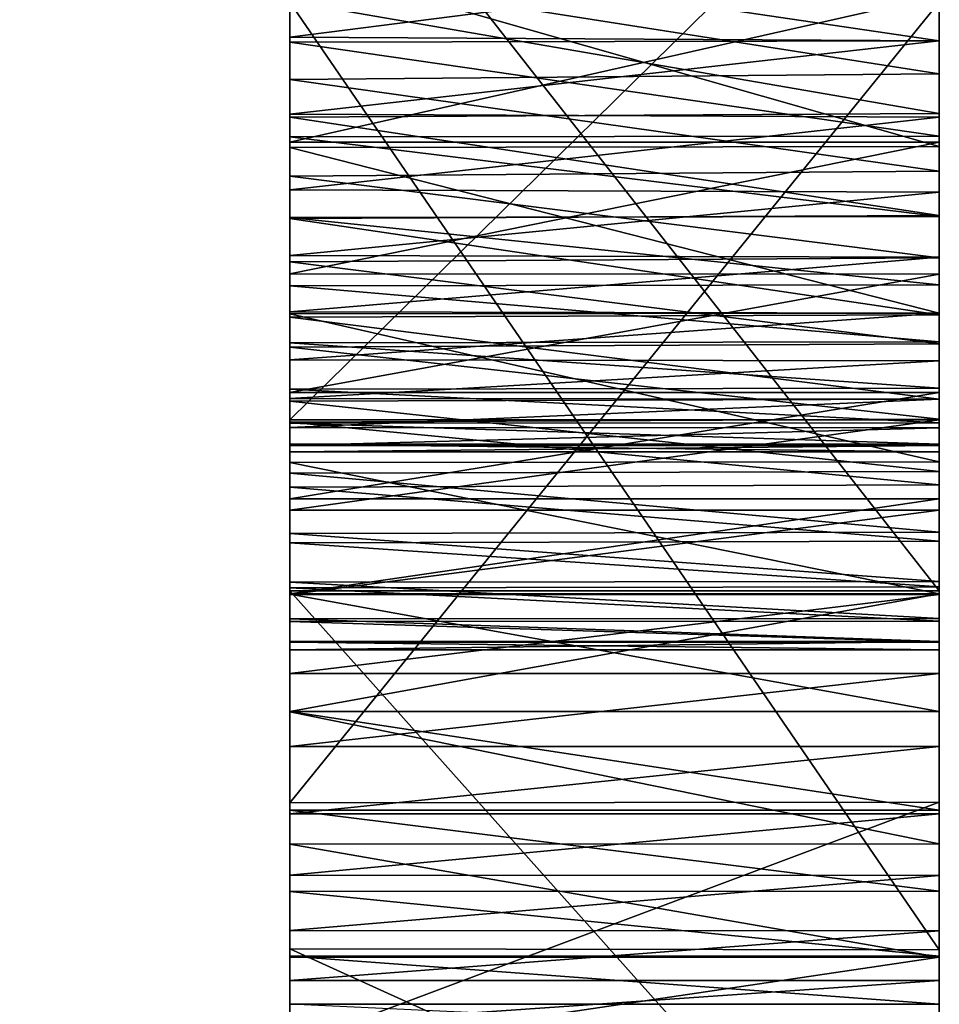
# Model space of a CAD drawing. Header units: millimetres. Extents: x -50 to 50, y -22 to 96.
# Tile 295 of 374: x 44.292 to 45, y 4.35 to 5.108. Entities that reach past the tile are written whole.
import ezdxf

# ---------------------------------------------------------------- set-up
doc = ezdxf.new("R2010")
doc.units = ezdxf.units.MM
doc.header["$LTSCALE"] = 65.185185
for name, color, linetype in [('1159', 7, 'CONTINUOUS'), ('1164', 7, 'CONTINUOUS'), ('1172', 7, 'CONTINUOUS'), ('1173', 7, 'CONTINUOUS'), ('808', 7, 'CONTINUOUS'), ('836', 7, 'CONTINUOUS'), ('837', 7, 'CONTINUOUS'), ('848', 7, 'CONTINUOUS'), ('849', 7, 'CONTINUOUS'), ('872', 7, 'CONTINUOUS'), ('873', 7, 'CONTINUOUS'), ('874', 7, 'CONTINUOUS'), ('875', 7, 'CONTINUOUS'), ('879', 7, 'CONTINUOUS'), ('880', 7, 'CONTINUOUS'), ('916', 7, 'CONTINUOUS'), ('917', 7, 'CONTINUOUS')]:
    doc.layers.add(name, color=color, linetype=linetype)

msp = doc.modelspace()

# ---------------------------------------------------------------- linework, layer by layer
at = {"layer": '1159', "linetype": 'CONTINUOUS'}
for points in [[(39, 6.81095, 13.92339), (39, 4.01177, 14.97182), (44.5, 6.81095, 13.92339), (39, 6.81095, 13.92339)], [(39, 4.01177, 14.97182), (44.5, 4.01169, 14.97183), (44.5, 6.81095, 13.92339), (39, 4.01177, 14.97182)]]:
    msp.add_3dface(points, dxfattribs=at)
at = {"layer": '1164', "linetype": 'CONTINUOUS'}
for points in [[(39, 4.01177, -14.97182), (39, 6.81095, -13.92339), (44.5, 4.01169, -14.97183), (39, 4.01177, -14.97182)], [(39, 6.81095, -13.92339), (44.5, 6.81095, -13.92339), (44.5, 4.01169, -14.97183), (39, 6.81095, -13.92339)]]:
    msp.add_3dface(points, dxfattribs=at)
at = {"layer": '1172', "linetype": 'CONTINUOUS'}
for points in [[(45, 6.96313, 7.2962), (45, 5.87647, 7.56925), (45, 4.7676, 7.30544), (45, 6.96313, 7.2962)], [(45, 6.96313, 7.2962), (45, 4.7676, 7.30544), (45, 4.66605, 7.23548), (45, 6.96313, 7.2962)], [(45, 6.96313, 7.2962), (45, 4.66605, 7.23548), (45, 5.8557, 7.19529), (45, 6.96313, 7.2962)], [(45, 4.91228, 2.64235), (45, 5.01375, 2.59257), (45, 6.60485, 2.60924), (45, 4.91228, 2.64235)], [(45, 4.91228, 2.64235), (45, 6.60485, 2.60924), (45, 5.86262, 2.80471), (45, 4.91228, 2.64235)], [(45, 5.01375, 2.59257), (45, 5.12676, 2.54733), (45, 6.60485, 2.60924), (45, 5.01375, 2.59257)], [(45, 5.87647, 7.56925), (45, 5.15385, 7.475), (45, 5.01042, 7.42599), (45, 5.87647, 7.56925)], [(45, 5.87647, 7.56925), (45, 5.01042, 7.42599), (45, 4.88219, 7.36907), (45, 5.87647, 7.56925)], [(45, 5.87647, 7.56925), (45, 4.88219, 7.36907), (45, 4.7676, 7.30544), (45, 5.87647, 7.56925)], [(45, 4.73911, 2.75399), (45, 4.82099, 2.69639), (45, 5.86262, 2.80471), (45, 4.73911, 2.75399)], [(45, 4.73911, 2.75399), (45, 5.86262, 2.80471), (45, 5.7384, 2.8079), (45, 4.73911, 2.75399)], [(45, 4.82099, 2.69639), (45, 4.91228, 2.64235), (45, 5.86262, 2.80471), (45, 4.82099, 2.69639)], [(45, 5.8557, 7.19529), (45, 4.66605, 7.23548), (45, 5.71429, 7.1913), (45, 5.8557, 7.19529)], [(45, 4.666, 2.81506), (45, 4.73911, 2.75399), (45, 5.7384, 2.8079), (45, 4.666, 2.81506)], [(45, 4.666, 2.81506), (45, 5.7384, 2.8079), (45, 5.62174, 2.81738), (45, 4.666, 2.81506)], [(45, 4.57538, 7.15957), (45, 5.71429, 7.1913), (45, 4.66605, 7.23548), (45, 4.57538, 7.15957)], [(45, 4.57538, 7.15957), (45, 5.58242, 7.17982), (45, 5.71429, 7.1913), (45, 4.57538, 7.15957)], [(45, 4.666, 2.81506), (45, 5.62174, 2.81738), (45, 5.51255, 2.83318), (45, 4.666, 2.81506)], [(45, 4.57538, 7.15957), (45, 5.4601, 7.16075), (45, 5.58242, 7.17982), (45, 4.57538, 7.15957)], [(45, 5.12162, 4.82687), (45, 4.50555, 4.36058), (45, 5.57654, 4.60796), (45, 5.12162, 4.82687)], [(45, 4.50555, 4.36058), (45, 5.45852, 4.57841), (45, 5.57654, 4.60796), (45, 4.50555, 4.36058)], [(45, 4.666, 2.81506), (45, 5.51255, 2.83318), (45, 5.4113, 2.85507), (45, 4.666, 2.81506)], [(45, 4.57538, 7.15957), (45, 5.34721, 7.13459), (45, 5.4601, 7.16075), (45, 4.57538, 7.15957)], [(45, 4.50555, 4.36058), (45, 5.35087, 4.54252), (45, 5.45852, 4.57841), (45, 4.50555, 4.36058)], [(45, 4.666, 2.81506), (45, 5.4113, 2.85507), (45, 5.3181, 2.88299), (45, 4.666, 2.81506)], [(45, 4.50555, 4.36058), (45, 5.25383, 4.5009), (45, 5.35087, 4.54252), (45, 4.50555, 4.36058)], [(45, 4.57538, 7.15957), (45, 4.47347, 7.05274), (45, 5.34721, 7.13459), (45, 4.57538, 7.15957)], [(45, 4.47347, 7.05274), (45, 5.24371, 7.10142), (45, 5.34721, 7.13459), (45, 4.47347, 7.05274)], [(45, 4.5755, 2.90761), (45, 4.666, 2.81506), (45, 5.3181, 2.88299), (45, 4.5755, 2.90761)], [(45, 4.5755, 2.90761), (45, 5.3181, 2.88299), (45, 5.23392, 2.91603), (45, 4.5755, 2.90761)], [(45, 4.50555, 4.36058), (45, 5.16746, 4.45381), (45, 5.25383, 4.5009), (45, 4.50555, 4.36058)], [(45, 4.47347, 7.05274), (45, 5.15015, 7.06233), (45, 5.24371, 7.10142), (45, 4.47347, 7.05274)], [(45, 4.5755, 2.90761), (45, 5.23392, 2.91603), (45, 5.15864, 2.954), (45, 4.5755, 2.90761)], [(45, 4.50555, 4.36058), (45, 5.09181, 4.40236), (45, 5.16746, 4.45381), (45, 4.50555, 4.36058)], [(45, 4.5755, 2.90761), (45, 5.15864, 2.954), (45, 5.09186, 2.99598), (45, 4.5755, 2.90761)], [(45, 4.47347, 7.05274), (45, 5.06631, 7.01745), (45, 5.15015, 7.06233), (45, 4.47347, 7.05274)], [(45, 5.12162, 4.82687), (45, 5.12519, 5.21477), (45, 5.03588, 5.26642), (45, 5.12162, 4.82687)], [(45, 4.39201, 5.33414), (45, 5.12162, 4.82687), (45, 4.95739, 5.32264), (45, 4.39201, 5.33414)], [(45, 5.12162, 4.82687), (45, 5.03588, 5.26642), (45, 4.95739, 5.32264), (45, 5.12162, 4.82687)], [(45, 4.49953, 3.00694), (45, 4.5755, 2.90761), (45, 5.09186, 2.99598), (45, 4.49953, 3.00694)], [(45, 4.49953, 3.00694), (45, 5.09186, 2.99598), (45, 5.033, 3.04193), (45, 4.49953, 3.00694)], [(45, 4.50555, 4.36058), (45, 5.01846, 4.33952), (45, 5.09181, 4.40236), (45, 4.50555, 4.36058)], [(45, 4.47347, 7.05274), (45, 4.38627, 6.93456), (45, 5.06631, 7.01745), (45, 4.47347, 7.05274)], [(45, 4.38627, 6.93456), (45, 4.99136, 6.96763), (45, 5.06631, 7.01745), (45, 4.38627, 6.93456)], [(45, 4.49953, 3.00694), (45, 5.033, 3.04193), (45, 4.97529, 3.09784), (45, 4.49953, 3.00694)], [(45, 4.50555, 4.36058), (45, 4.3183, 3.64958), (45, 5.01846, 4.33952), (45, 4.50555, 4.36058)], [(45, 4.3183, 3.64958), (45, 4.95659, 4.27181), (45, 5.01846, 4.33952), (45, 4.3183, 3.64958)], [(45, 4.38627, 6.93456), (45, 4.92473, 6.91274), (45, 4.99136, 6.96763), (45, 4.38627, 6.93456)], [(45, 4.43706, 3.11385), (45, 4.49953, 3.00694), (45, 4.97529, 3.09784), (45, 4.43706, 3.11385)], [(45, 4.43706, 3.11385), (45, 4.97529, 3.09784), (45, 4.92521, 3.15927), (45, 4.43706, 3.11385)], [(45, 4.39201, 5.33414), (45, 4.95739, 5.32264), (45, 4.88092, 5.39125), (45, 4.39201, 5.33414)], [(45, 4.3183, 3.64958), (45, 4.90398, 4.1981), (45, 4.95659, 4.27181), (45, 4.3183, 3.64958)], [(45, 4.43706, 3.11385), (45, 4.92521, 3.15927), (45, 4.88212, 3.22672), (45, 4.43706, 3.11385)], [(45, 4.38627, 6.93456), (45, 4.31221, 6.80263), (45, 4.92473, 6.91274), (45, 4.38627, 6.93456)], [(45, 4.31221, 6.80263), (45, 4.8586, 6.84528), (45, 4.92473, 6.91274), (45, 4.31221, 6.80263)], [(45, 4.3183, 3.64958), (45, 4.86005, 4.11676), (45, 4.90398, 4.1981), (45, 4.3183, 3.64958)], [(45, 4.38722, 3.22943), (45, 4.43706, 3.11385), (45, 4.88212, 3.22672), (45, 4.38722, 3.22943)], [(45, 4.38722, 3.22943), (45, 4.88212, 3.22672), (45, 4.84545, 3.30208), (45, 4.38722, 3.22943)], [(45, 4.39201, 5.33414), (45, 4.88092, 5.39125), (45, 4.81586, 5.46532), (45, 4.39201, 5.33414)], [(45, 4.3183, 3.64958), (45, 4.82441, 4.02651), (45, 4.86005, 4.11676), (45, 4.3183, 3.64958)], [(45, 4.31221, 6.80263), (45, 4.80052, 6.77025), (45, 4.8586, 6.84528), (45, 4.31221, 6.80263)], [(45, 4.35006, 3.35592), (45, 4.38722, 3.22943), (45, 4.84545, 3.30208), (45, 4.35006, 3.35592)], [(45, 4.35006, 3.35592), (45, 4.84545, 3.30208), (45, 4.81585, 3.38563), (45, 4.35006, 3.35592)], [(45, 4.3183, 3.64958), (45, 4.79781, 3.92611), (45, 4.82441, 4.02651), (45, 4.3183, 3.64958)], [(45, 4.39201, 5.33414), (45, 4.81586, 5.46532), (45, 4.76019, 5.54618), (45, 4.39201, 5.33414)], [(45, 4.35006, 3.35592), (45, 4.81585, 3.38563), (45, 4.79379, 3.47771), (45, 4.35006, 3.35592)], [(45, 4.31221, 6.80263), (45, 4.25146, 6.65382), (45, 4.80052, 6.77025), (45, 4.31221, 6.80263)], [(45, 4.25146, 6.65382), (45, 4.74991, 6.68694), (45, 4.80052, 6.77025), (45, 4.25146, 6.65382)], [(45, 4.3183, 3.64958), (45, 4.78131, 3.81448), (45, 4.79781, 3.92611), (45, 4.3183, 3.64958)], [(45, 4.32683, 3.49551), (45, 4.35006, 3.35592), (45, 4.79379, 3.47771), (45, 4.32683, 3.49551)], [(45, 4.32683, 3.49551), (45, 4.79379, 3.47771), (45, 4.78027, 3.57953), (45, 4.32683, 3.49551)], [(45, 4.3183, 3.64958), (45, 4.77536, 3.69114), (45, 4.78131, 3.81448), (45, 4.3183, 3.64958)], [(45, 4.3183, 3.64958), (45, 4.32683, 3.49551), (45, 4.78027, 3.57953), (45, 4.3183, 3.64958)], [(45, 4.3183, 3.64958), (45, 4.78027, 3.57953), (45, 4.77536, 3.69114), (45, 4.3183, 3.64958)], [(45, 4.39201, 5.33414), (45, 4.76019, 5.54618), (45, 4.71347, 5.63543), (45, 4.39201, 5.33414)], [(45, 4.25146, 6.65382), (45, 4.70657, 6.59301), (45, 4.74991, 6.68694), (45, 4.25146, 6.65382)], [(45, 4.39201, 5.33414), (45, 4.71347, 5.63543), (45, 4.67548, 5.73437), (45, 4.39201, 5.33414)], [(45, 4.25146, 6.65382), (45, 4.20556, 6.4863), (45, 4.70657, 6.59301), (45, 4.25146, 6.65382)], [(45, 4.20556, 6.4863), (45, 4.67137, 6.48814), (45, 4.70657, 6.59301), (45, 4.20556, 6.4863)], [(45, 4.39201, 5.33414), (45, 4.67548, 5.73437), (45, 4.64706, 5.84428), (45, 4.39201, 5.33414)], [(45, 4.20556, 6.4863), (45, 4.64503, 6.37186), (45, 4.67137, 6.48814), (45, 4.20556, 6.4863)], [(45, 4.39201, 5.33414), (45, 4.64706, 5.84428), (45, 4.6294, 5.96635), (45, 4.39201, 5.33414)], [(45, 4.20556, 6.4863), (45, 4.17644, 6.29804), (45, 4.64503, 6.37186), (45, 4.20556, 6.4863)], [(45, 4.17644, 6.29804), (45, 4.62889, 6.24288), (45, 4.64503, 6.37186), (45, 4.17644, 6.29804)], [(45, 4.16595, 6.08726), (45, 4.39201, 5.33414), (45, 4.6294, 5.96635), (45, 4.16595, 6.08726)], [(45, 4.16595, 6.08726), (45, 4.6294, 5.96635), (45, 4.62301, 6.10111), (45, 4.16595, 6.08726)], [(45, 4.17644, 6.29804), (45, 4.16595, 6.08726), (45, 4.62889, 6.24288), (45, 4.17644, 6.29804)], [(45, 4.16595, 6.08726), (45, 4.62301, 6.10111), (45, 4.62889, 6.24288), (45, 4.16595, 6.08726)]]:
    msp.add_3dface(points, dxfattribs=at)
at = {"layer": '1173', "linetype": 'CONTINUOUS'}
for points in [[(45, 5.29151, -5.67274), (45, 4.80003, -5.83795), (45, 5.30603, -6.02655), (45, 5.29151, -5.67274)], [(45, 4.80003, -5.83795), (45, 4.73055, -5.83577), (45, 5.30603, -6.02655), (45, 4.80003, -5.83795)], [(45, 4.73055, -5.83577), (45, 4.66846, -6.17036), (45, 5.30603, -6.02655), (45, 4.73055, -5.83577)], [(45, 4.73055, -5.83577), (45, 4.66544, -5.82956), (45, 4.66846, -6.17036), (45, 4.73055, -5.83577)], [(45, 4.66544, -5.82956), (45, 4.60471, -5.81923), (45, 4.66846, -6.17036), (45, 4.66544, -5.82956)], [(45, 4.60471, -5.81923), (45, 4.54841, -5.80503), (45, 4.66846, -6.17036), (45, 4.60471, -5.81923)], [(45, 4.54841, -5.80503), (45, 4.4966, -5.78708), (45, 4.66846, -6.17036), (45, 4.54841, -5.80503)], [(45, 4.4966, -5.78708), (45, 4.44929, -5.76572), (45, 4.66846, -6.17036), (45, 4.4966, -5.78708)], [(45, 4.44929, -5.76572), (45, 4.40668, -5.7413), (45, 4.66846, -6.17036), (45, 4.44929, -5.76572)], [(45, 4.40668, -5.7413), (45, 4.36827, -5.71382), (45, 4.66846, -6.17036), (45, 4.40668, -5.7413)], [(45, 4.36827, -5.71382), (45, 4.33376, -5.68356), (45, 4.66846, -6.17036), (45, 4.36827, -5.71382)], [(45, 4.33376, -5.68356), (45, 4.29915, -5.64562), (45, 4.66846, -6.17036), (45, 4.33376, -5.68356)], [(45, 4.29915, -5.64562), (45, 4.26847, -5.60335), (45, 4.66846, -6.17036), (45, 4.29915, -5.64562)], [(45, 4.26847, -5.60335), (45, 4.10838, -5.98294), (45, 4.66846, -6.17036), (45, 4.26847, -5.60335)]]:
    msp.add_3dface(points, dxfattribs=at)
at = {"layer": '808', "linetype": 'CONTINUOUS'}
for points in [[(44.5, 6.81095, 13.92339), (44.5, 4.01169, 14.97183), (44.5, 5.87647, 7.56925), (44.5, 6.81095, 13.92339)], [(44.5, 4.01169, -14.97183), (44.5, 6.81095, -13.92339), (44.5, 4.1084, -5.98295), (44.5, 4.01169, -14.97183)], [(44.5, 4.1084, -5.98295), (44.5, 6.81095, -13.92339), (44.5, 4.66846, -6.17036), (44.5, 4.1084, -5.98295)], [(44.5, 4.66846, -6.17036), (44.5, 6.81095, -13.92339), (44.5, 5.30666, -6.02621), (44.5, 4.66846, -6.17036)], [(44.5, 5.87647, 7.56925), (44.5, 4.01169, 14.97183), (44.5, 5.67317, 7.5627), (44.5, 5.87647, 7.56925)], [(44.5, 5.67317, 7.5627), (44.5, 4.01169, 14.97183), (44.5, 5.48479, 7.54449), (44.5, 5.67317, 7.5627)], [(44.5, 5.48479, 7.54449), (44.5, 4.01169, 14.97183), (44.5, 5.31132, 7.51464), (44.5, 5.48479, 7.54449)], [(44.5, 5.31132, 7.51464), (44.5, 4.01169, 14.97183), (44.5, 5.15301, 7.47475), (44.5, 5.31132, 7.51464)], [(44.5, 4.80003, -5.83795), (44.5, 5.29214, -5.67236), (44.5, 4.82112, 2.6963), (44.5, 4.80003, -5.83795)], [(44.5, 4.82112, 2.6963), (44.5, 5.29214, -5.67236), (44.5, 4.9124, 2.64228), (44.5, 4.82112, 2.6963)], [(44.5, 4.9124, 2.64228), (44.5, 5.29214, -5.67236), (44.5, 5.01385, 2.59252), (44.5, 4.9124, 2.64228)], [(44.5, 5.01385, 2.59252), (44.5, 5.29214, -5.67236), (44.5, 5.12686, 2.54729), (44.5, 5.01385, 2.59252)], [(44.5, 5.09073, 4.40156), (44.5, 5.16141, 2.95244), (44.5, 5.16573, 4.45275), (44.5, 5.09073, 4.40156)], [(44.5, 5.09452, 2.99413), (44.5, 5.16141, 2.95244), (44.5, 5.09073, 4.40156), (44.5, 5.09452, 2.99413)], [(44.5, 5.15301, 7.47475), (44.5, 4.01169, 14.97183), (44.5, 5.00974, 7.42572), (44.5, 5.15301, 7.47475)], [(44.5, 5.06194, 7.01482), (44.5, 5.12209, 5.21636), (44.5, 5.14502, 7.0599), (44.5, 5.06194, 7.01482)], [(44.5, 5.03311, 5.26821), (44.5, 5.12209, 5.21636), (44.5, 5.06194, 7.01482), (44.5, 5.03311, 5.26821)], [(44.5, 5.12162, 4.82687), (44.5, 4.39266, 5.33326), (44.5, 4.50505, 4.35984), (44.5, 5.12162, 4.82687)], [(44.5, 5.03533, 3.03992), (44.5, 5.09452, 2.99413), (44.5, 5.09073, 4.40156), (44.5, 5.03533, 3.03992)], [(44.5, 5.01782, 4.33888), (44.5, 5.03533, 3.03992), (44.5, 5.09073, 4.40156), (44.5, 5.01782, 4.33888)], [(44.5, 4.98769, 6.9649), (44.5, 5.03311, 5.26821), (44.5, 5.06194, 7.01482), (44.5, 4.98769, 6.9649)], [(44.5, 4.97711, 3.09589), (44.5, 5.03533, 3.03992), (44.5, 5.01782, 4.33888), (44.5, 4.97711, 3.09589)], [(44.5, 4.955, 5.32456), (44.5, 5.03311, 5.26821), (44.5, 4.98769, 6.9649), (44.5, 4.955, 5.32456)], [(44.5, 4.95586, 4.27092), (44.5, 4.97711, 3.09589), (44.5, 5.01782, 4.33888), (44.5, 4.95586, 4.27092)], [(44.5, 5.00974, 7.42572), (44.5, 4.01169, 14.97183), (44.5, 4.88167, 7.36881), (44.5, 5.00974, 7.42572)], [(44.5, 4.92168, 6.90994), (44.5, 4.955, 5.32456), (44.5, 4.98769, 6.9649), (44.5, 4.92168, 6.90994)], [(44.5, 4.92657, 3.15741), (44.5, 4.97711, 3.09589), (44.5, 4.95586, 4.27092), (44.5, 4.92657, 3.15741)], [(44.5, 4.90315, 4.19673), (44.5, 4.92657, 3.15741), (44.5, 4.95586, 4.27092), (44.5, 4.90315, 4.19673)], [(44.5, 4.87894, 5.39325), (44.5, 4.955, 5.32456), (44.5, 4.92168, 6.90994), (44.5, 4.87894, 5.39325)], [(44.5, 4.88316, 3.22488), (44.5, 4.92657, 3.15741), (44.5, 4.90315, 4.19673), (44.5, 4.88316, 3.22488)], [(44.5, 4.85601, 6.84228), (44.5, 4.87894, 5.39325), (44.5, 4.92168, 6.90994), (44.5, 4.85601, 6.84228)], [(44.5, 4.85919, 4.1149), (44.5, 4.88316, 3.22488), (44.5, 4.90315, 4.19673), (44.5, 4.85919, 4.1149)], [(44.5, 4.8463, 3.29998), (44.5, 4.88316, 3.22488), (44.5, 4.85919, 4.1149), (44.5, 4.8463, 3.29998)], [(44.5, 4.88167, 7.36881), (44.5, 4.01169, 14.97183), (44.5, 4.76724, 7.30521), (44.5, 4.88167, 7.36881)], [(44.5, 4.81426, 5.46739), (44.5, 4.87894, 5.39325), (44.5, 4.85601, 6.84228), (44.5, 4.81426, 5.46739)], [(44.5, 4.8237, 4.02432), (44.5, 4.8463, 3.29998), (44.5, 4.85919, 4.1149), (44.5, 4.8237, 4.02432)], [(44.5, 4.79832, 6.76702), (44.5, 4.81426, 5.46739), (44.5, 4.85601, 6.84228), (44.5, 4.79832, 6.76702)], [(44.5, 4.81652, 3.38343), (44.5, 4.8463, 3.29998), (44.5, 4.8237, 4.02432), (44.5, 4.81652, 3.38343)], [(44.5, 4.79743, 3.92433), (44.5, 4.81652, 3.38343), (44.5, 4.8237, 4.02432), (44.5, 4.79743, 3.92433)], [(44.5, 4.73923, 2.7539), (44.5, 4.80003, -5.83795), (44.5, 4.82112, 2.6963), (44.5, 4.73923, 2.7539)], [(44.5, 4.79411, 3.47604), (44.5, 4.81652, 3.38343), (44.5, 4.79743, 3.92433), (44.5, 4.79411, 3.47604)], [(44.5, 4.75893, 5.54827), (44.5, 4.81426, 5.46739), (44.5, 4.79832, 6.76702), (44.5, 4.75893, 5.54827)], [(44.5, 4.73057, -5.83577), (44.5, 4.80003, -5.83795), (44.5, 4.73923, 2.7539), (44.5, 4.73057, -5.83577)], [(44.5, 4.74809, 6.68349), (44.5, 4.75893, 5.54827), (44.5, 4.79832, 6.76702), (44.5, 4.74809, 6.68349)], [(44.5, 4.7812, 3.81347), (44.5, 4.79411, 3.47604), (44.5, 4.79743, 3.92433), (44.5, 4.7812, 3.81347)], [(44.5, 4.78037, 3.57859), (44.5, 4.79411, 3.47604), (44.5, 4.7812, 3.81347), (44.5, 4.78037, 3.57859)], [(44.5, 4.77536, 3.69114), (44.5, 4.78037, 3.57859), (44.5, 4.7812, 3.81347), (44.5, 4.77536, 3.69114)], [(44.5, 4.76724, 7.30521), (44.5, 4.01169, 14.97183), (44.5, 4.66581, 7.23529), (44.5, 4.76724, 7.30521)], [(44.5, 4.71256, 5.63744), (44.5, 4.75893, 5.54827), (44.5, 4.74809, 6.68349), (44.5, 4.71256, 5.63744)], [(44.5, 4.70528, 6.5898), (44.5, 4.71256, 5.63744), (44.5, 4.74809, 6.68349), (44.5, 4.70528, 6.5898)], [(44.5, 4.66611, 2.81496), (44.5, 4.73057, -5.83577), (44.5, 4.73923, 2.7539), (44.5, 4.66611, 2.81496)], [(44.5, 4.66549, -5.82957), (44.5, 4.73057, -5.83577), (44.5, 4.66611, 2.81496), (44.5, 4.66549, -5.82957)], [(44.5, 4.67493, 5.7361), (44.5, 4.71256, 5.63744), (44.5, 4.70528, 6.5898), (44.5, 4.67493, 5.7361)], [(44.5, 4.67061, 6.48537), (44.5, 4.67493, 5.7361), (44.5, 4.70528, 6.5898), (44.5, 4.67061, 6.48537)], [(44.5, 4.64681, 5.84551), (44.5, 4.67493, 5.7361), (44.5, 4.67061, 6.48537), (44.5, 4.64681, 5.84551)], [(44.5, 4.64464, 6.36953), (44.5, 4.64681, 5.84551), (44.5, 4.67061, 6.48537), (44.5, 4.64464, 6.36953)], [(44.5, 4.57556, 2.90754), (44.5, 4.66549, -5.82957), (44.5, 4.66611, 2.81496), (44.5, 4.57556, 2.90754)], [(44.5, 4.66581, 7.23529), (44.5, 4.01169, 14.97183), (44.5, 4.57516, 7.15935), (44.5, 4.66581, 7.23529)], [(44.5, 4.60479, -5.81924), (44.5, 4.66549, -5.82957), (44.5, 4.57556, 2.90754), (44.5, 4.60479, -5.81924)], [(44.5, 4.62934, 5.96698), (44.5, 4.64681, 5.84551), (44.5, 4.64464, 6.36953), (44.5, 4.62934, 5.96698)], [(44.5, 4.62875, 6.24146), (44.5, 4.62934, 5.96698), (44.5, 4.64464, 6.36953), (44.5, 4.62875, 6.24146)], [(44.5, 4.62301, 6.10111), (44.5, 4.62934, 5.96698), (44.5, 4.62875, 6.24146), (44.5, 4.62301, 6.10111)], [(44.5, 4.54852, -5.80506), (44.5, 4.60479, -5.81924), (44.5, 4.57556, 2.90754), (44.5, 4.54852, -5.80506)], [(44.5, 4.49951, 3.00698), (44.5, 4.54852, -5.80506), (44.5, 4.57556, 2.90754), (44.5, 4.49951, 3.00698)], [(44.5, 4.57516, 7.15935), (44.5, 4.01169, 14.97183), (44.5, 4.47328, 7.05252), (44.5, 4.57516, 7.15935)], [(44.5, 4.49678, -5.78716), (44.5, 4.54852, -5.80506), (44.5, 4.49951, 3.00698), (44.5, 4.49678, -5.78716)], [(44.5, 4.50505, 4.35984), (44.5, 4.39266, 5.33326), (44.5, 4.3183, 3.64958), (44.5, 4.50505, 4.35984)], [(44.5, 4.43697, 3.11402), (44.5, 4.49678, -5.78716), (44.5, 4.49951, 3.00698), (44.5, 4.43697, 3.11402)], [(44.5, 4.4495, -5.76582), (44.5, 4.49678, -5.78716), (44.5, 4.43697, 3.11402), (44.5, 4.4495, -5.76582)], [(44.5, 4.47328, 7.05252), (44.5, 4.01169, 14.97183), (44.5, 4.3862, 6.93445), (44.5, 4.47328, 7.05252)], [(44.5, 4.40681, -5.74138), (44.5, 4.4495, -5.76582), (44.5, 4.43697, 3.11402), (44.5, 4.40681, -5.74138)], [(44.5, 4.38715, 3.2296), (44.5, 4.40681, -5.74138), (44.5, 4.43697, 3.11402), (44.5, 4.38715, 3.2296)], [(44.5, 4.36829, -5.71384), (44.5, 4.40681, -5.74138), (44.5, 4.38715, 3.2296), (44.5, 4.36829, -5.71384)], [(44.5, 4.39266, 5.33326), (44.5, 4.16595, 6.08726), (44.5, 4.3183, 3.64958), (44.5, 4.39266, 5.33326)], [(44.5, 4.35003, 3.35604), (44.5, 4.36829, -5.71384), (44.5, 4.38715, 3.2296), (44.5, 4.35003, 3.35604)], [(44.5, 4.3862, 6.93445), (44.5, 4.01169, 14.97183), (44.5, 4.31224, 6.80269), (44.5, 4.3862, 6.93445)], [(44.5, 4.33368, -5.68348), (44.5, 4.36829, -5.71384), (44.5, 4.35003, 3.35604), (44.5, 4.33368, -5.68348)]]:
    msp.add_3dface(points, dxfattribs=at)
at = {"layer": '836', "linetype": 'CONTINUOUS'}
for points in [[(44.5, 5.29214, -5.67236), (44.5, 4.80003, -5.83795), (45, 5.29151, -5.67274), (44.5, 5.29214, -5.67236)], [(45, 5.29151, -5.67274), (44.5, 4.80003, -5.83795), (45, 4.80003, -5.83795), (45, 5.29151, -5.67274)]]:
    msp.add_3dface(points, dxfattribs=at)
at = {"layer": '837', "linetype": 'CONTINUOUS'}
for points in [[(44.5, 4.80003, -5.83795), (44.5, 4.73057, -5.83577), (45, 4.80003, -5.83795), (44.5, 4.80003, -5.83795)], [(45, 4.80003, -5.83795), (44.5, 4.73057, -5.83577), (45, 4.73055, -5.83577), (45, 4.80003, -5.83795)], [(44.5, 4.73057, -5.83577), (44.5, 4.66549, -5.82957), (45, 4.73055, -5.83577), (44.5, 4.73057, -5.83577)], [(45, 4.73055, -5.83577), (44.5, 4.66549, -5.82957), (45, 4.66544, -5.82956), (45, 4.73055, -5.83577)], [(44.5, 4.66549, -5.82957), (44.5, 4.60479, -5.81924), (45, 4.66544, -5.82956), (44.5, 4.66549, -5.82957)], [(45, 4.66544, -5.82956), (44.5, 4.60479, -5.81924), (45, 4.60471, -5.81923), (45, 4.66544, -5.82956)], [(44.5, 4.60479, -5.81924), (44.5, 4.54852, -5.80506), (45, 4.60471, -5.81923), (44.5, 4.60479, -5.81924)], [(45, 4.60471, -5.81923), (44.5, 4.54852, -5.80506), (45, 4.54841, -5.80503), (45, 4.60471, -5.81923)], [(44.5, 4.54852, -5.80506), (44.5, 4.49678, -5.78716), (45, 4.54841, -5.80503), (44.5, 4.54852, -5.80506)], [(45, 4.54841, -5.80503), (44.5, 4.49678, -5.78716), (45, 4.4966, -5.78708), (45, 4.54841, -5.80503)], [(44.5, 4.49678, -5.78716), (44.5, 4.4495, -5.76582), (45, 4.4966, -5.78708), (44.5, 4.49678, -5.78716)], [(45, 4.4966, -5.78708), (44.5, 4.4495, -5.76582), (45, 4.44929, -5.76572), (45, 4.4966, -5.78708)], [(44.5, 4.4495, -5.76582), (44.5, 4.40681, -5.74138), (45, 4.44929, -5.76572), (44.5, 4.4495, -5.76582)], [(45, 4.44929, -5.76572), (44.5, 4.40681, -5.74138), (45, 4.40668, -5.7413), (45, 4.44929, -5.76572)], [(44.5, 4.40681, -5.74138), (44.5, 4.36829, -5.71384), (45, 4.40668, -5.7413), (44.5, 4.40681, -5.74138)], [(45, 4.40668, -5.7413), (44.5, 4.36829, -5.71384), (45, 4.36827, -5.71382), (45, 4.40668, -5.7413)], [(44.5, 4.36829, -5.71384), (44.5, 4.33368, -5.68348), (45, 4.36827, -5.71382), (44.5, 4.36829, -5.71384)], [(45, 4.36827, -5.71382), (44.5, 4.33368, -5.68348), (45, 4.33376, -5.68356), (45, 4.36827, -5.71382)]]:
    msp.add_3dface(points, dxfattribs=at)
at = {"layer": '848', "linetype": 'CONTINUOUS'}
for points in [[(44.5, 4.1084, -5.98295), (44.5, 4.66846, -6.17036), (45, 4.10838, -5.98294), (44.5, 4.1084, -5.98295)], [(45, 4.10838, -5.98294), (44.5, 4.66846, -6.17036), (45, 4.66846, -6.17036), (45, 4.10838, -5.98294)]]:
    msp.add_3dface(points, dxfattribs=at)
at = {"layer": '849', "linetype": 'CONTINUOUS'}
for points in [[(44.5, 4.66846, -6.17036), (44.5, 5.30666, -6.02621), (45, 4.66846, -6.17036), (44.5, 4.66846, -6.17036)], [(45, 4.66846, -6.17036), (44.5, 5.30666, -6.02621), (45, 5.30603, -6.02655), (45, 4.66846, -6.17036)]]:
    msp.add_3dface(points, dxfattribs=at)
at = {"layer": '872', "linetype": 'CONTINUOUS'}
for points in [[(45, 5.15385, 7.475), (44.5, 5.15301, 7.47475), (45, 5.01042, 7.42599), (45, 5.15385, 7.475)], [(44.5, 5.15301, 7.47475), (44.5, 5.00974, 7.42572), (45, 5.01042, 7.42599), (44.5, 5.15301, 7.47475)], [(45, 5.01042, 7.42599), (44.5, 5.00974, 7.42572), (45, 4.88219, 7.36907), (45, 5.01042, 7.42599)], [(44.5, 5.00974, 7.42572), (44.5, 4.88167, 7.36881), (45, 4.88219, 7.36907), (44.5, 5.00974, 7.42572)], [(45, 4.88219, 7.36907), (44.5, 4.88167, 7.36881), (45, 4.7676, 7.30544), (45, 4.88219, 7.36907)], [(44.5, 4.88167, 7.36881), (44.5, 4.76724, 7.30521), (45, 4.7676, 7.30544), (44.5, 4.88167, 7.36881)], [(45, 4.7676, 7.30544), (44.5, 4.76724, 7.30521), (45, 4.66605, 7.23548), (45, 4.7676, 7.30544)], [(44.5, 4.76724, 7.30521), (44.5, 4.66581, 7.23529), (45, 4.66605, 7.23548), (44.5, 4.76724, 7.30521)], [(45, 4.66605, 7.23548), (44.5, 4.66581, 7.23529), (45, 4.57538, 7.15957), (45, 4.66605, 7.23548)], [(44.5, 4.66581, 7.23529), (44.5, 4.57516, 7.15935), (45, 4.57538, 7.15957), (44.5, 4.66581, 7.23529)], [(45, 4.57538, 7.15957), (44.5, 4.57516, 7.15935), (45, 4.47347, 7.05274), (45, 4.57538, 7.15957)], [(44.5, 4.57516, 7.15935), (44.5, 4.47328, 7.05252), (45, 4.47347, 7.05274), (44.5, 4.57516, 7.15935)], [(45, 4.47347, 7.05274), (44.5, 4.47328, 7.05252), (45, 4.38627, 6.93456), (45, 4.47347, 7.05274)], [(44.5, 4.47328, 7.05252), (44.5, 4.3862, 6.93445), (45, 4.38627, 6.93456), (44.5, 4.47328, 7.05252)], [(44.5, 4.3862, 6.93445), (44.5, 4.31224, 6.80269), (45, 4.38627, 6.93456), (44.5, 4.3862, 6.93445)], [(45, 4.38627, 6.93456), (44.5, 4.31224, 6.80269), (45, 4.31221, 6.80263), (45, 4.38627, 6.93456)]]:
    msp.add_3dface(points, dxfattribs=at)
at = {"layer": '873', "linetype": 'CONTINUOUS'}
for points in [[(44.5, 4.39266, 5.33326), (44.5, 5.12162, 4.82687), (45, 4.39201, 5.33414), (44.5, 4.39266, 5.33326)], [(45, 4.39201, 5.33414), (44.5, 5.12162, 4.82687), (45, 5.12162, 4.82687), (45, 4.39201, 5.33414)], [(44.5, 4.16595, 6.08726), (44.5, 4.39266, 5.33326), (45, 4.16595, 6.08726), (44.5, 4.16595, 6.08726)], [(45, 4.16595, 6.08726), (44.5, 4.39266, 5.33326), (45, 4.39201, 5.33414), (45, 4.16595, 6.08726)]]:
    msp.add_3dface(points, dxfattribs=at)
at = {"layer": '874', "linetype": 'CONTINUOUS'}
for points in [[(44.5, 5.12162, 4.82687), (44.5, 4.50505, 4.35984), (45, 5.12162, 4.82687), (44.5, 5.12162, 4.82687)], [(45, 5.12162, 4.82687), (44.5, 4.50505, 4.35984), (45, 4.50555, 4.36058), (45, 5.12162, 4.82687)], [(44.5, 4.50505, 4.35984), (44.5, 4.3183, 3.64958), (45, 4.50555, 4.36058), (44.5, 4.50505, 4.35984)], [(45, 4.50555, 4.36058), (44.5, 4.3183, 3.64958), (45, 4.3183, 3.64958), (45, 4.50555, 4.36058)]]:
    msp.add_3dface(points, dxfattribs=at)
at = {"layer": '875', "linetype": 'CONTINUOUS'}
for points in [[(44.5, 5.01385, 2.59252), (44.5, 5.12686, 2.54729), (45, 5.12676, 2.54733), (44.5, 5.01385, 2.59252)], [(45, 5.01375, 2.59257), (44.5, 5.01385, 2.59252), (45, 5.12676, 2.54733), (45, 5.01375, 2.59257)], [(44.5, 4.9124, 2.64228), (44.5, 5.01385, 2.59252), (45, 5.01375, 2.59257), (44.5, 4.9124, 2.64228)], [(45, 4.91228, 2.64235), (44.5, 4.9124, 2.64228), (45, 5.01375, 2.59257), (45, 4.91228, 2.64235)], [(44.5, 4.82112, 2.6963), (44.5, 4.9124, 2.64228), (45, 4.91228, 2.64235), (44.5, 4.82112, 2.6963)], [(45, 4.82099, 2.69639), (44.5, 4.82112, 2.6963), (45, 4.91228, 2.64235), (45, 4.82099, 2.69639)], [(44.5, 4.73923, 2.7539), (44.5, 4.82112, 2.6963), (45, 4.82099, 2.69639), (44.5, 4.73923, 2.7539)], [(45, 4.73911, 2.75399), (44.5, 4.73923, 2.7539), (45, 4.82099, 2.69639), (45, 4.73911, 2.75399)], [(44.5, 4.66611, 2.81496), (44.5, 4.73923, 2.7539), (45, 4.73911, 2.75399), (44.5, 4.66611, 2.81496)], [(45, 4.666, 2.81506), (44.5, 4.66611, 2.81496), (45, 4.73911, 2.75399), (45, 4.666, 2.81506)], [(44.5, 4.57556, 2.90754), (44.5, 4.66611, 2.81496), (45, 4.666, 2.81506), (44.5, 4.57556, 2.90754)], [(45, 4.5755, 2.90761), (44.5, 4.57556, 2.90754), (45, 4.666, 2.81506), (45, 4.5755, 2.90761)], [(44.5, 4.49951, 3.00698), (44.5, 4.57556, 2.90754), (45, 4.49953, 3.00694), (44.5, 4.49951, 3.00698)], [(45, 4.49953, 3.00694), (44.5, 4.57556, 2.90754), (45, 4.5755, 2.90761), (45, 4.49953, 3.00694)], [(45, 4.43706, 3.11385), (44.5, 4.49951, 3.00698), (45, 4.49953, 3.00694), (45, 4.43706, 3.11385)], [(44.5, 4.43697, 3.11402), (44.5, 4.49951, 3.00698), (45, 4.43706, 3.11385), (44.5, 4.43697, 3.11402)], [(45, 4.38722, 3.22943), (44.5, 4.43697, 3.11402), (45, 4.43706, 3.11385), (45, 4.38722, 3.22943)], [(44.5, 4.38715, 3.2296), (44.5, 4.43697, 3.11402), (45, 4.38722, 3.22943), (44.5, 4.38715, 3.2296)], [(45, 4.35006, 3.35592), (44.5, 4.38715, 3.2296), (45, 4.38722, 3.22943), (45, 4.35006, 3.35592)], [(44.5, 4.35003, 3.35604), (44.5, 4.38715, 3.2296), (45, 4.35006, 3.35592), (44.5, 4.35003, 3.35604)], [(45, 4.32683, 3.49551), (44.5, 4.35003, 3.35604), (45, 4.35006, 3.35592), (45, 4.32683, 3.49551)]]:
    msp.add_3dface(points, dxfattribs=at)
at = {"layer": '879', "linetype": 'CONTINUOUS'}
for points in [[(44.5, 5.16141, 2.95244), (44.5, 5.09452, 2.99413), (45, 5.15864, 2.954), (44.5, 5.16141, 2.95244)], [(45, 5.15864, 2.954), (44.5, 5.09452, 2.99413), (45, 5.09186, 2.99598), (45, 5.15864, 2.954)], [(44.5, 5.09452, 2.99413), (44.5, 5.03533, 3.03992), (45, 5.09186, 2.99598), (44.5, 5.09452, 2.99413)], [(45, 5.09186, 2.99598), (44.5, 5.03533, 3.03992), (45, 5.033, 3.04193), (45, 5.09186, 2.99598)], [(44.5, 5.03533, 3.03992), (44.5, 4.97711, 3.09589), (45, 5.033, 3.04193), (44.5, 5.03533, 3.03992)], [(45, 5.033, 3.04193), (44.5, 4.97711, 3.09589), (45, 4.97529, 3.09784), (45, 5.033, 3.04193)], [(44.5, 4.97711, 3.09589), (44.5, 4.92657, 3.15741), (45, 4.97529, 3.09784), (44.5, 4.97711, 3.09589)], [(45, 4.97529, 3.09784), (44.5, 4.92657, 3.15741), (45, 4.92521, 3.15927), (45, 4.97529, 3.09784)], [(44.5, 4.92657, 3.15741), (44.5, 4.88316, 3.22488), (45, 4.92521, 3.15927), (44.5, 4.92657, 3.15741)], [(45, 4.92521, 3.15927), (44.5, 4.88316, 3.22488), (45, 4.88212, 3.22672), (45, 4.92521, 3.15927)], [(44.5, 4.88316, 3.22488), (44.5, 4.8463, 3.29998), (45, 4.88212, 3.22672), (44.5, 4.88316, 3.22488)], [(45, 4.88212, 3.22672), (44.5, 4.8463, 3.29998), (45, 4.84545, 3.30208), (45, 4.88212, 3.22672)], [(44.5, 4.8463, 3.29998), (44.5, 4.81652, 3.38343), (45, 4.84545, 3.30208), (44.5, 4.8463, 3.29998)], [(45, 4.84545, 3.30208), (44.5, 4.81652, 3.38343), (45, 4.81585, 3.38563), (45, 4.84545, 3.30208)], [(44.5, 4.81652, 3.38343), (44.5, 4.79411, 3.47604), (45, 4.81585, 3.38563), (44.5, 4.81652, 3.38343)], [(45, 4.81585, 3.38563), (44.5, 4.79411, 3.47604), (45, 4.79379, 3.47771), (45, 4.81585, 3.38563)], [(44.5, 4.79411, 3.47604), (44.5, 4.78037, 3.57859), (45, 4.79379, 3.47771), (44.5, 4.79411, 3.47604)], [(45, 4.79379, 3.47771), (44.5, 4.78037, 3.57859), (45, 4.78027, 3.57953), (45, 4.79379, 3.47771)], [(44.5, 4.78037, 3.57859), (44.5, 4.77536, 3.69114), (45, 4.78027, 3.57953), (44.5, 4.78037, 3.57859)], [(45, 4.78027, 3.57953), (44.5, 4.77536, 3.69114), (45, 4.77536, 3.69114), (45, 4.78027, 3.57953)]]:
    msp.add_3dface(points, dxfattribs=at)
at = {"layer": '880', "linetype": 'CONTINUOUS'}
for points in [[(45, 5.09181, 4.40236), (44.5, 5.16573, 4.45275), (45, 5.16746, 4.45381), (45, 5.09181, 4.40236)], [(44.5, 5.09073, 4.40156), (44.5, 5.16573, 4.45275), (45, 5.09181, 4.40236), (44.5, 5.09073, 4.40156)], [(45, 5.01846, 4.33952), (44.5, 5.09073, 4.40156), (45, 5.09181, 4.40236), (45, 5.01846, 4.33952)], [(44.5, 5.01782, 4.33888), (44.5, 5.09073, 4.40156), (45, 5.01846, 4.33952), (44.5, 5.01782, 4.33888)], [(45, 4.95659, 4.27181), (44.5, 5.01782, 4.33888), (45, 5.01846, 4.33952), (45, 4.95659, 4.27181)], [(44.5, 4.95586, 4.27092), (44.5, 5.01782, 4.33888), (45, 4.95659, 4.27181), (44.5, 4.95586, 4.27092)], [(45, 4.90398, 4.1981), (44.5, 4.95586, 4.27092), (45, 4.95659, 4.27181), (45, 4.90398, 4.1981)], [(44.5, 4.90315, 4.19673), (44.5, 4.95586, 4.27092), (45, 4.90398, 4.1981), (44.5, 4.90315, 4.19673)], [(45, 4.86005, 4.11676), (44.5, 4.90315, 4.19673), (45, 4.90398, 4.1981), (45, 4.86005, 4.11676)], [(44.5, 4.85919, 4.1149), (44.5, 4.90315, 4.19673), (45, 4.86005, 4.11676), (44.5, 4.85919, 4.1149)], [(45, 4.82441, 4.02651), (44.5, 4.85919, 4.1149), (45, 4.86005, 4.11676), (45, 4.82441, 4.02651)], [(44.5, 4.8237, 4.02432), (44.5, 4.85919, 4.1149), (45, 4.82441, 4.02651), (44.5, 4.8237, 4.02432)], [(45, 4.79781, 3.92611), (44.5, 4.8237, 4.02432), (45, 4.82441, 4.02651), (45, 4.79781, 3.92611)], [(44.5, 4.79743, 3.92433), (44.5, 4.8237, 4.02432), (45, 4.79781, 3.92611), (44.5, 4.79743, 3.92433)], [(45, 4.78131, 3.81448), (44.5, 4.79743, 3.92433), (45, 4.79781, 3.92611), (45, 4.78131, 3.81448)], [(44.5, 4.7812, 3.81347), (44.5, 4.79743, 3.92433), (45, 4.78131, 3.81448), (44.5, 4.7812, 3.81347)], [(45, 4.77536, 3.69114), (44.5, 4.7812, 3.81347), (45, 4.78131, 3.81448), (45, 4.77536, 3.69114)], [(44.5, 4.77536, 3.69114), (44.5, 4.7812, 3.81347), (45, 4.77536, 3.69114), (44.5, 4.77536, 3.69114)]]:
    msp.add_3dface(points, dxfattribs=at)
at = {"layer": '916', "linetype": 'CONTINUOUS'}
for points in [[(45, 5.12519, 5.21477), (44.5, 5.12209, 5.21636), (45, 5.03588, 5.26642), (45, 5.12519, 5.21477)], [(44.5, 5.12209, 5.21636), (44.5, 5.03311, 5.26821), (45, 5.03588, 5.26642), (44.5, 5.12209, 5.21636)], [(45, 5.03588, 5.26642), (44.5, 5.03311, 5.26821), (45, 4.95739, 5.32264), (45, 5.03588, 5.26642)], [(44.5, 5.03311, 5.26821), (44.5, 4.955, 5.32456), (45, 4.95739, 5.32264), (44.5, 5.03311, 5.26821)], [(45, 4.95739, 5.32264), (44.5, 4.955, 5.32456), (45, 4.88092, 5.39125), (45, 4.95739, 5.32264)], [(44.5, 4.955, 5.32456), (44.5, 4.87894, 5.39325), (45, 4.88092, 5.39125), (44.5, 4.955, 5.32456)], [(45, 4.88092, 5.39125), (44.5, 4.87894, 5.39325), (45, 4.81586, 5.46532), (45, 4.88092, 5.39125)], [(44.5, 4.87894, 5.39325), (44.5, 4.81426, 5.46739), (45, 4.81586, 5.46532), (44.5, 4.87894, 5.39325)], [(45, 4.81586, 5.46532), (44.5, 4.81426, 5.46739), (45, 4.76019, 5.54618), (45, 4.81586, 5.46532)], [(44.5, 4.81426, 5.46739), (44.5, 4.75893, 5.54827), (45, 4.76019, 5.54618), (44.5, 4.81426, 5.46739)], [(45, 4.76019, 5.54618), (44.5, 4.75893, 5.54827), (45, 4.71347, 5.63543), (45, 4.76019, 5.54618)], [(44.5, 4.75893, 5.54827), (44.5, 4.71256, 5.63744), (45, 4.71347, 5.63543), (44.5, 4.75893, 5.54827)], [(45, 4.71347, 5.63543), (44.5, 4.71256, 5.63744), (45, 4.67548, 5.73437), (45, 4.71347, 5.63543)], [(44.5, 4.71256, 5.63744), (44.5, 4.67493, 5.7361), (45, 4.67548, 5.73437), (44.5, 4.71256, 5.63744)], [(45, 4.67548, 5.73437), (44.5, 4.67493, 5.7361), (45, 4.64706, 5.84428), (45, 4.67548, 5.73437)], [(44.5, 4.67493, 5.7361), (44.5, 4.64681, 5.84551), (45, 4.64706, 5.84428), (44.5, 4.67493, 5.7361)], [(45, 4.64706, 5.84428), (44.5, 4.64681, 5.84551), (45, 4.6294, 5.96635), (45, 4.64706, 5.84428)], [(44.5, 4.64681, 5.84551), (44.5, 4.62934, 5.96698), (45, 4.6294, 5.96635), (44.5, 4.64681, 5.84551)], [(44.5, 4.62934, 5.96698), (44.5, 4.62301, 6.10111), (45, 4.6294, 5.96635), (44.5, 4.62934, 5.96698)], [(45, 4.6294, 5.96635), (44.5, 4.62301, 6.10111), (45, 4.62301, 6.10111), (45, 4.6294, 5.96635)]]:
    msp.add_3dface(points, dxfattribs=at)
at = {"layer": '917', "linetype": 'CONTINUOUS'}
for points in [[(45, 5.06631, 7.01745), (44.5, 5.14502, 7.0599), (45, 5.15015, 7.06233), (45, 5.06631, 7.01745)], [(44.5, 5.06194, 7.01482), (44.5, 5.14502, 7.0599), (45, 5.06631, 7.01745), (44.5, 5.06194, 7.01482)], [(45, 4.99136, 6.96763), (44.5, 5.06194, 7.01482), (45, 5.06631, 7.01745), (45, 4.99136, 6.96763)], [(44.5, 4.98769, 6.9649), (44.5, 5.06194, 7.01482), (45, 4.99136, 6.96763), (44.5, 4.98769, 6.9649)], [(45, 4.92473, 6.91274), (44.5, 4.98769, 6.9649), (45, 4.99136, 6.96763), (45, 4.92473, 6.91274)], [(44.5, 4.92168, 6.90994), (44.5, 4.98769, 6.9649), (45, 4.92473, 6.91274), (44.5, 4.92168, 6.90994)], [(45, 4.8586, 6.84528), (44.5, 4.92168, 6.90994), (45, 4.92473, 6.91274), (45, 4.8586, 6.84528)], [(44.5, 4.85601, 6.84228), (44.5, 4.92168, 6.90994), (45, 4.8586, 6.84528), (44.5, 4.85601, 6.84228)], [(45, 4.80052, 6.77025), (44.5, 4.85601, 6.84228), (45, 4.8586, 6.84528), (45, 4.80052, 6.77025)], [(44.5, 4.79832, 6.76702), (44.5, 4.85601, 6.84228), (45, 4.80052, 6.77025), (44.5, 4.79832, 6.76702)], [(45, 4.74991, 6.68694), (44.5, 4.79832, 6.76702), (45, 4.80052, 6.77025), (45, 4.74991, 6.68694)], [(44.5, 4.74809, 6.68349), (44.5, 4.79832, 6.76702), (45, 4.74991, 6.68694), (44.5, 4.74809, 6.68349)], [(45, 4.70657, 6.59301), (44.5, 4.74809, 6.68349), (45, 4.74991, 6.68694), (45, 4.70657, 6.59301)], [(44.5, 4.70528, 6.5898), (44.5, 4.74809, 6.68349), (45, 4.70657, 6.59301), (44.5, 4.70528, 6.5898)], [(45, 4.67137, 6.48814), (44.5, 4.70528, 6.5898), (45, 4.70657, 6.59301), (45, 4.67137, 6.48814)], [(44.5, 4.67061, 6.48537), (44.5, 4.70528, 6.5898), (45, 4.67137, 6.48814), (44.5, 4.67061, 6.48537)], [(45, 4.64503, 6.37186), (44.5, 4.67061, 6.48537), (45, 4.67137, 6.48814), (45, 4.64503, 6.37186)], [(44.5, 4.64464, 6.36953), (44.5, 4.67061, 6.48537), (45, 4.64503, 6.37186), (44.5, 4.64464, 6.36953)], [(45, 4.62889, 6.24288), (44.5, 4.64464, 6.36953), (45, 4.64503, 6.37186), (45, 4.62889, 6.24288)], [(44.5, 4.62875, 6.24146), (44.5, 4.64464, 6.36953), (45, 4.62889, 6.24288), (44.5, 4.62875, 6.24146)], [(45, 4.62301, 6.10111), (44.5, 4.62875, 6.24146), (45, 4.62889, 6.24288), (45, 4.62301, 6.10111)], [(44.5, 4.62301, 6.10111), (44.5, 4.62875, 6.24146), (45, 4.62301, 6.10111), (44.5, 4.62301, 6.10111)]]:
    msp.add_3dface(points, dxfattribs=at)

doc.saveas('drawing.dxf')
